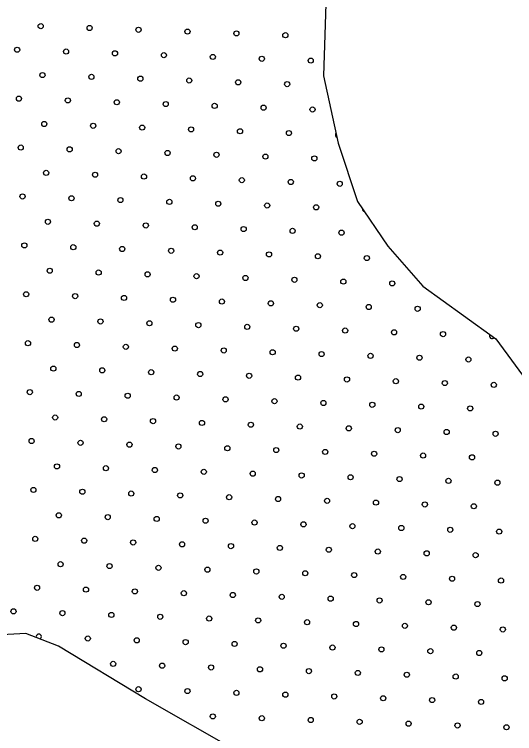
# Model space of a CAD drawing. Extents: x 1612280 to 1883141, y 560852 to 780851.
# Drawn here: x 1806611 to 1808672, y 630334 to 633298 of the extents above; entities that cross this region are included whole.
import ezdxf

# ---------------------------------------------------------------- set-up
doc = ezdxf.new("R2010")
doc.units = 0
doc.layers.add('DESIGN - SCRATCH - User 1', color=7, linetype='Continuous')
doc.layers.add('DESIGN - TRAFFIC CONTROL PERMANENT - Pavement Marking Text', color=7, linetype='Continuous')

msp = doc.modelspace()

# ---------------------------------------------------------------- linework, layer by layer
at = {"layer": 'DESIGN - SCRATCH - User 1'}
for points in [[(1808019.3, 633857.1), (1807920.7, 633647.2), (1807896.7, 633426.5), (1807884.6, 633045.1), (1807944.8, 632768.2), (1808025, 632527.3), (1808149.4, 632342.7), (1808293.8, 632178.1), (1808462.3, 632057.7), (1808594.6, 631961.4), (1808803.2, 631676.4), (1808951.7, 631543.9), (1809204.4, 631407.4), (1809469.1, 631355.3), (1809782, 631363.3), (1809902.4, 631411.5), (1810066.8, 631535.9), (1810175.1, 631692.4), (1810187.2, 631869), (1810163.1, 632105.9), (1810094.9, 632306.6), (1810010.7, 632539.4), (1809956, 632706.1), (1810213, 632755.9)], [(1808019.3, 633857.1), (1807920.7, 633647.2), (1807896.7, 633426.5), (1807884.6, 633045.1), (1807944.8, 632768.2), (1808025, 632527.3), (1808149.4, 632342.7), (1808293.8, 632178.1), (1808462.3, 632057.7), (1808594.6, 631961.4), (1808803.2, 631676.4), (1808951.7, 631543.9), (1809204.4, 631407.4), (1809469.1, 631355.3), (1809782, 631363.3), (1809902.4, 631411.5), (1810066.8, 631535.9), (1810175.1, 631692.4), (1810187.2, 631869), (1810163.1, 632105.9), (1810094.9, 632306.6), (1810010.7, 632539.4), (1809956, 632706.1), (1810213, 632755.9)], [(1808890.1, 629879.8), (1808626.6, 629885.7), (1808228.4, 629979.4), (1807894.6, 630096.6), (1807531.6, 630260.7), (1807151, 630477.5), (1806793.8, 630694.3), (1806659.1, 630747), (1806559.6, 630741.1), (1806401.5, 630588.8), (1806278.5, 630389.6), (1806173.1, 630342.7), (1805909.6, 630325.1), (1805534.8, 630354.4), (1805546.5, 630172.8), (1805493.8, 629985.3), (1805271.3, 629668.9), (1805253.8, 629422.8), (1805165.9, 629282.1), (1805054.7, 629217.7), (1804838, 629200.1), (1804527.7, 629241.1), (1804258.3, 629241.1)], [(1808890.1, 629879.8), (1808626.6, 629885.7), (1808228.4, 629979.4), (1807894.6, 630096.6), (1807531.6, 630260.7), (1807151, 630477.5), (1806793.8, 630694.3), (1806659.1, 630747), (1806559.6, 630741.1), (1806401.5, 630588.8), (1806278.5, 630389.6), (1806173.1, 630342.7), (1805909.6, 630325.1), (1805534.8, 630354.4), (1805546.5, 630172.8), (1805493.8, 629985.3), (1805271.3, 629668.9), (1805253.8, 629422.8), (1805165.9, 629282.1), (1805054.7, 629217.7), (1804838, 629200.1), (1804527.7, 629241.1), (1804258.3, 629241.1)]]:
    msp.add_lwpolyline(points, dxfattribs=at)
at = {"layer": 'DESIGN - TRAFFIC CONTROL PERMANENT - Pavement Marking Text'}
for centre in [(1806719.7, 633249.9), (1806719.7, 633249.9), (1806921.3, 633242.4), (1806921.3, 633242.4), (1807122.9, 633235), (1807122.9, 633235), (1807324.5, 633227.5), (1807324.5, 633227.5), (1807526.1, 633220), (1807526.1, 633220), (1807727.7, 633212.6), (1807727.7, 633212.6), (1806622.6, 633152.8), (1806622.6, 633152.8), (1806824.2, 633145.4), (1806824.2, 633145.4), (1807025.8, 633137.9), (1807025.8, 633137.9), (1807227.4, 633130.4), (1807227.4, 633130.4), (1807429, 633123), (1807429, 633123), (1807630.6, 633115.5), (1807630.6, 633115.5), (1807832.3, 633108), (1807832.3, 633108), (1806727.1, 633048.3), (1806727.1, 633048.3), (1806928.7, 633040.8), (1806928.7, 633040.8), (1807130.3, 633033.4), (1807130.3, 633033.4), (1807332, 633025.9), (1807332, 633025.9), (1807533.6, 633018.4), (1807533.6, 633018.4), (1807735.2, 633011), (1807735.2, 633011), (1806630.1, 632951.2), (1806630.1, 632951.2), (1806831.7, 632943.8), (1806831.7, 632943.8), (1807033.3, 632936.3), (1807033.3, 632936.3), (1807234.9, 632928.8), (1807234.9, 632928.8), (1807436.5, 632921.4), (1807436.5, 632921.4), (1807638.1, 632913.9), (1807638.1, 632913.9), (1807839.7, 632906.4), (1807839.7, 632906.4), (1806734.6, 632846.7), (1806734.6, 632846.7), (1806936.2, 632839.2), (1806936.2, 632839.2), (1807137.8, 632831.8), (1807137.8, 632831.8), (1807339.4, 632824.3), (1807339.4, 632824.3), (1807541, 632816.8), (1807541, 632816.8), (1807742.6, 632809.3), (1807742.6, 632809.3), (1806637.5, 632749.6), (1806637.5, 632749.6), (1806839.1, 632742.1), (1806839.1, 632742.1), (1807040.7, 632734.7), (1807040.7, 632734.7), (1807242.4, 632727.2), (1807242.4, 632727.2), (1807444, 632719.7), (1807444, 632719.7), (1807645.6, 632712.3), (1807645.6, 632712.3), (1807847.2, 632704.8), (1807847.2, 632704.8), (1806742.1, 632645.1), (1806742.1, 632645.1), (1806943.7, 632637.6), (1806943.7, 632637.6), (1807145.3, 632630.1), (1807145.3, 632630.1), (1807346.9, 632622.7), (1807346.9, 632622.7), (1807548.5, 632615.2), (1807548.5, 632615.2), (1807750.1, 632607.7), (1807750.1, 632607.7), (1807951.7, 632600.3), (1807951.7, 632600.3), (1806645, 632548), (1806645, 632548), (1806846.6, 632540.5), (1806846.6, 632540.5), (1807048.2, 632533.1), (1807048.2, 632533.1), (1807249.8, 632525.6), (1807249.8, 632525.6), (1807451.4, 632518.1), (1807451.4, 632518.1), (1807653, 632510.7), (1807653, 632510.7), (1807854.7, 632503.2), (1807854.7, 632503.2), (1806749.5, 632443.5), (1806749.5, 632443.5), (1806951.1, 632436), (1806951.1, 632436), (1807152.7, 632428.5), (1807152.7, 632428.5), (1807354.4, 632421.1), (1807354.4, 632421.1), (1807556, 632413.6), (1807556, 632413.6), (1807757.6, 632406.1), (1807757.6, 632406.1), (1807959.2, 632398.7), (1807959.2, 632398.7), (1806652.5, 632346.4), (1806652.5, 632346.4), (1806854.1, 632338.9), (1806854.1, 632338.9), (1807055.7, 632331.5), (1807055.7, 632331.5), (1807257.3, 632324), (1807257.3, 632324), (1807458.9, 632316.5), (1807458.9, 632316.5), (1807660.5, 632309.1), (1807660.5, 632309.1), (1807862.1, 632301.6), (1807862.1, 632301.6), (1808063.7, 632294.1), (1808063.7, 632294.1), (1806757, 632241.9), (1806757, 632241.9), (1806958.6, 632234.4), (1806958.6, 632234.4), (1807160.2, 632226.9), (1807160.2, 632226.9), (1807361.8, 632219.5), (1807361.8, 632219.5), (1807563.4, 632212), (1807563.4, 632212), (1807765, 632204.5), (1807765, 632204.5), (1807966.7, 632197.1), (1807966.7, 632197.1), (1808168.3, 632189.6), (1808168.3, 632189.6), (1806659.9, 632144.8), (1806659.9, 632144.8), (1806861.5, 632137.3), (1806861.5, 632137.3), (1807063.1, 632129.8), (1807063.1, 632129.8), (1807264.8, 632122.4), (1807264.8, 632122.4), (1807466.4, 632114.9), (1807466.4, 632114.9), (1807668, 632107.4), (1807668, 632107.4), (1807869.6, 632100), (1807869.6, 632100), (1808071.2, 632092.5), (1808071.2, 632092.5), (1808272.8, 632085), (1808272.8, 632085), (1806764.5, 632040.2), (1806764.5, 632040.2), (1806966.1, 632032.8), (1806966.1, 632032.8), (1807167.7, 632025.3), (1807167.7, 632025.3), (1807369.3, 632017.8), (1807369.3, 632017.8), (1807570.9, 632010.4), (1807570.9, 632010.4), (1807772.5, 632002.9), (1807772.5, 632002.9), (1807974.1, 631995.4), (1807974.1, 631995.4), (1808175.7, 631988), (1808175.7, 631988), (1808377.3, 631980.5), (1808377.3, 631980.5), (1806667.4, 631943.2), (1806667.4, 631943.2), (1806869, 631935.7), (1806869, 631935.7), (1807070.6, 631928.2), (1807070.6, 631928.2), (1807272.2, 631920.8), (1807272.2, 631920.8), (1807473.8, 631913.3), (1807473.8, 631913.3), (1807675.4, 631905.8), (1807675.4, 631905.8), (1807877.1, 631898.4), (1807877.1, 631898.4), (1808078.7, 631890.9), (1808078.7, 631890.9), (1808280.3, 631883.4), (1808280.3, 631883.4), (1808481.9, 631876), (1808481.9, 631876), (1806771.9, 631838.6), (1806771.9, 631838.6), (1806973.5, 631831.2), (1806973.5, 631831.2), (1807175.2, 631823.7), (1807175.2, 631823.7), (1807376.8, 631816.2), (1807376.8, 631816.2), (1807578.4, 631808.8), (1807578.4, 631808.8), (1807780, 631801.3), (1807780, 631801.3), (1807981.6, 631793.8), (1807981.6, 631793.8), (1808183.2, 631786.4), (1808183.2, 631786.4), (1808384.8, 631778.9), (1808384.8, 631778.9), (1808586.4, 631771.4), (1808586.4, 631771.4), (1806674.9, 631741.6), (1806674.9, 631741.6), (1806876.5, 631734.1), (1806876.5, 631734.1), (1807078.1, 631726.6), (1807078.1, 631726.6), (1807279.7, 631719.2), (1807279.7, 631719.2), (1807481.3, 631711.7), (1807481.3, 631711.7), (1807682.9, 631704.2), (1807682.9, 631704.2), (1807884.5, 631696.8), (1807884.5, 631696.8), (1808086.1, 631689.3), (1808086.1, 631689.3), (1808287.7, 631681.8), (1808287.7, 631681.8), (1808489.4, 631674.4), (1808489.4, 631674.4), (1806779.4, 631637), (1806779.4, 631637), (1806981, 631629.6), (1806981, 631629.6), (1807182.6, 631622.1), (1807182.6, 631622.1), (1807384.2, 631614.6), (1807384.2, 631614.6), (1807585.8, 631607.2), (1807585.8, 631607.2), (1807787.4, 631599.7), (1807787.4, 631599.7), (1807989.1, 631592.2), (1807989.1, 631592.2), (1808190.7, 631584.8), (1808190.7, 631584.8), (1808392.3, 631577.3), (1808392.3, 631577.3), (1808593.9, 631569.8), (1808593.9, 631569.8), (1806682.3, 631540), (1806682.3, 631540), (1806883.9, 631532.5), (1806883.9, 631532.5), (1807085.5, 631525), (1807085.5, 631525), (1807287.2, 631517.6), (1807287.2, 631517.6), (1807488.8, 631510.1), (1807488.8, 631510.1), (1807690.4, 631502.6), (1807690.4, 631502.6), (1807892, 631495.1), (1807892, 631495.1), (1808093.6, 631487.7), (1808093.6, 631487.7), (1808295.2, 631480.2), (1808295.2, 631480.2), (1808496.8, 631472.7), (1808496.8, 631472.7), (1806786.9, 631435.4), (1806786.9, 631435.4), (1806988.5, 631427.9), (1806988.5, 631427.9), (1807190.1, 631420.5), (1807190.1, 631420.5), (1807391.7, 631413), (1807391.7, 631413), (1807593.3, 631405.5), (1807593.3, 631405.5), (1807794.9, 631398.1), (1807794.9, 631398.1), (1807996.5, 631390.6), (1807996.5, 631390.6), (1808198.1, 631383.1), (1808198.1, 631383.1), (1808399.7, 631375.7), (1808399.7, 631375.7), (1808601.4, 631368.2), (1808601.4, 631368.2), (1806689.8, 631338.3), (1806689.8, 631338.3), (1806891.4, 631330.9), (1806891.4, 631330.9), (1807093, 631323.4), (1807093, 631323.4), (1807294.6, 631315.9), (1807294.6, 631315.9), (1807496.2, 631308.5), (1807496.2, 631308.5), (1807697.8, 631301), (1807697.8, 631301), (1807899.5, 631293.5), (1807899.5, 631293.5), (1808101.1, 631286.1), (1808101.1, 631286.1), (1808302.7, 631278.6), (1808302.7, 631278.6), (1808504.3, 631271.1), (1808504.3, 631271.1), (1806794.3, 631233.8), (1806794.3, 631233.8), (1806995.9, 631226.3), (1806995.9, 631226.3), (1807197.6, 631218.9), (1807197.6, 631218.9), (1807399.2, 631211.4), (1807399.2, 631211.4), (1807600.8, 631203.9), (1807600.8, 631203.9), (1807802.4, 631196.5), (1807802.4, 631196.5), (1808004, 631189), (1808004, 631189), (1808205.6, 631181.5), (1808205.6, 631181.5), (1808407.2, 631174.1), (1808407.2, 631174.1), (1808608.8, 631166.6), (1808608.8, 631166.6), (1806697.3, 631136.7), (1806697.3, 631136.7), (1806898.9, 631129.3), (1806898.9, 631129.3), (1807100.5, 631121.8), (1807100.5, 631121.8), (1807302.1, 631114.3), (1807302.1, 631114.3), (1807503.7, 631106.9), (1807503.7, 631106.9), (1807705.3, 631099.4), (1807705.3, 631099.4), (1807906.9, 631091.9), (1807906.9, 631091.9), (1808108.5, 631084.5), (1808108.5, 631084.5), (1808310.1, 631077), (1808310.1, 631077), (1808511.8, 631069.5), (1808511.8, 631069.5), (1806801.8, 631032.2), (1806801.8, 631032.2), (1807003.4, 631024.7), (1807003.4, 631024.7), (1807205, 631017.3), (1807205, 631017.3), (1807406.6, 631009.8), (1807406.6, 631009.8), (1807608.2, 631002.3), (1807608.2, 631002.3), (1807809.8, 630994.9), (1807809.8, 630994.9), (1808011.5, 630987.4), (1808011.5, 630987.4), (1808213.1, 630979.9), (1808213.1, 630979.9), (1808414.7, 630972.5), (1808414.7, 630972.5), (1808616.3, 630965), (1808616.3, 630965), (1806704.7, 630935.1), (1806704.7, 630935.1), (1806906.3, 630927.7), (1806906.3, 630927.7), (1807107.9, 630920.2), (1807107.9, 630920.2), (1807309.6, 630912.7), (1807309.6, 630912.7), (1807511.2, 630905.3), (1807511.2, 630905.3), (1807712.8, 630897.8), (1807712.8, 630897.8), (1807914.4, 630890.3), (1807914.4, 630890.3), (1808116, 630882.9), (1808116, 630882.9), (1808317.6, 630875.4), (1808317.6, 630875.4), (1808519.2, 630867.9), (1808519.2, 630867.9), (1806607.7, 630838), (1806607.7, 630838), (1806809.3, 630830.6), (1806809.3, 630830.6), (1807010.9, 630823.1), (1807010.9, 630823.1), (1807212.5, 630815.6), (1807212.5, 630815.6), (1807414.1, 630808.2), (1807414.1, 630808.2), (1807615.7, 630800.7), (1807615.7, 630800.7), (1807817.3, 630793.2), (1807817.3, 630793.2), (1808018.9, 630785.8), (1808018.9, 630785.8), (1808220.5, 630778.3), (1808220.5, 630778.3), (1808422.1, 630770.8), (1808422.1, 630770.8), (1808623.8, 630763.4), (1808623.8, 630763.4), (1806913.8, 630726), (1806913.8, 630726), (1807115.4, 630718.6), (1807115.4, 630718.6), (1807317, 630711.1), (1807317, 630711.1), (1807518.6, 630703.6), (1807518.6, 630703.6), (1807720.2, 630696.2), (1807720.2, 630696.2), (1807921.9, 630688.7), (1807921.9, 630688.7), (1808123.5, 630681.2), (1808123.5, 630681.2), (1808325.1, 630673.8), (1808325.1, 630673.8), (1808526.7, 630666.3), (1808526.7, 630666.3), (1807018.3, 630621.5), (1807018.3, 630621.5), (1807220, 630614), (1807220, 630614), (1807421.6, 630606.6), (1807421.6, 630606.6), (1807623.2, 630599.1), (1807623.2, 630599.1), (1807824.8, 630591.6), (1807824.8, 630591.6), (1808026.4, 630584.2), (1808026.4, 630584.2), (1808228, 630576.7), (1808228, 630576.7), (1808429.6, 630569.2), (1808429.6, 630569.2), (1808631.2, 630561.8), (1808631.2, 630561.8), (1807122.9, 630517), (1807122.9, 630517), (1807324.5, 630509.5), (1807324.5, 630509.5), (1807526.1, 630502), (1807526.1, 630502), (1807727.7, 630494.6), (1807727.7, 630494.6), (1807929.3, 630487.1), (1807929.3, 630487.1), (1808130.9, 630479.6), (1808130.9, 630479.6), (1808332.5, 630472.2), (1808332.5, 630472.2), (1808534.2, 630464.7), (1808534.2, 630464.7), (1807429, 630405), (1807429, 630405), (1807630.6, 630397.5), (1807630.6, 630397.5), (1807832.3, 630390), (1807832.3, 630390), (1808033.9, 630382.6), (1808033.9, 630382.6), (1808235.5, 630375.1), (1808235.5, 630375.1), (1808437.1, 630367.6), (1808437.1, 630367.6), (1808638.7, 630360.2), (1808638.7, 630360.2)]:
    msp.add_circle(centre, 10.6, dxfattribs=at)
for centre, start, end in [((1807944.3, 632801.9), 141.0813, 243.4313), ((1808056.3, 632495.7), 175.3265, 252.5946), ((1808579, 631973), 145.0786, 322.8296), ((1806712.2, 630733.5), 298.5513, 198.6823)]:
    msp.add_arc(centre, 10.6, start, end, dxfattribs=at)

doc.saveas('drawing.dxf')
